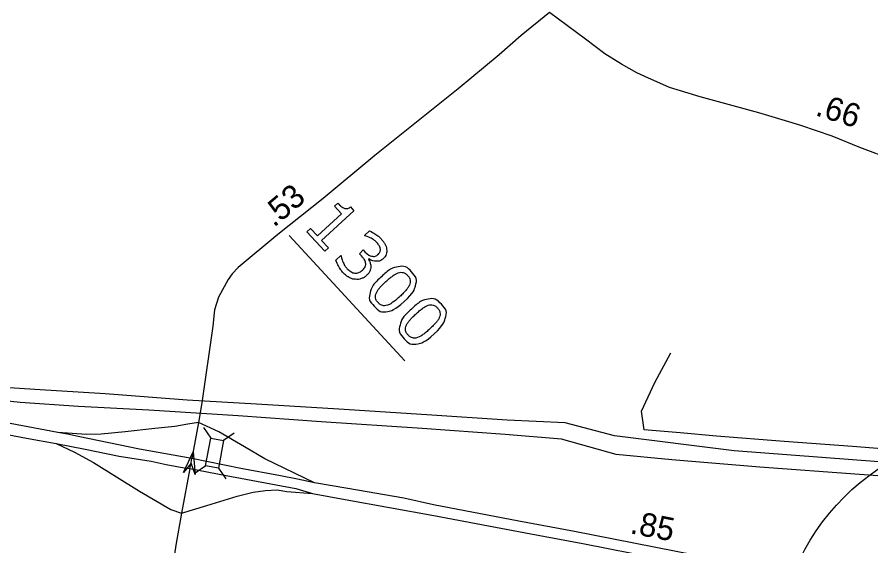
# Model space of a CAD drawing. Extents: x 1695041 to 1706254, y 786537 to 798223.
# Drawn here: x 1702961 to 1703171.6, y 797003.9 to 797134.4 of the extents above; entities that cross this region are included whole.
import ezdxf

# ---------------------------------------------------------------- set-up
doc = ezdxf.new("R2010")
doc.units = 0
for name, color, linetype in [('Default', 7, 'Continuous'), ('Old_Level_27', 7, 'Continuous'), ('Old_Level_32', 7, 'Continuous'), ('Old_Level_47', 7, 'Continuous')]:
    doc.layers.add(name, color=color, linetype=linetype)

msp = doc.modelspace()

# ---------------------------------------------------------------- linework, layer by layer
at = {"layer": 'Default'}
for p, q in [((1703028.11, 797080.46), (1703056.64, 797049.55)), ((1703006.92, 797033.13), (1703008.73, 797030.5)), ((1703014.56, 797031.71), (1703011.93, 797029.9)), ((1703007.5, 797023.63), (1703004.87, 797021.83)), ((1703010.63, 797023.05), (1703012.44, 797020.42))]:
    msp.add_line(p, q, dxfattribs=at)
for points in [[(1703036.87, 797076.64), (1703032.46, 797081.42), (1703033.36, 797082.25), (1703035.05, 797080.41), (1703040.97, 797085.87), (1703039.27, 797087.71), (1703040.08, 797088.45)], [(1703043.21, 797087.53), (1703044.06, 797086.61), (1703036.1, 797079.27), (1703037.77, 797077.47), (1703036.87, 797076.64)], [(1703046.73, 797080.43), (1703046.68, 797080.49), (1703047.92, 797081.63)], [(1703045.9, 797075.48), (1703045.41, 797076.01), (1703046.39, 797076.92), (1703046.77, 797076.5)], [(1703039.6, 797074.42), (1703040.83, 797075.56), (1703040.92, 797075.48)], [(1703047.73, 797074.73), (1703047.64, 797074.65)], [(1703285.68, 797013.13), (1703270.43, 797017.78), (1703260.74, 797020.43), (1703250.27, 797021.64), (1703222.38, 797023.95), (1703204.79, 797025.42), (1703183.61, 797027.12), (1703167.05, 797028.4), (1703150.24, 797029.69), (1703133.54, 797030.98), (1703124.57, 797031.78), (1703115.7, 797032.57), (1703115.06, 797037.11), (1703118.33, 797044.24), (1703122.27, 797051.58)], [(1703285.6, 797010.59), (1703269.14, 797015.21), (1703259.82, 797017.34), (1703223.36, 797020.86), (1703137.92, 797027.32), (1703108.37, 797031.02), (1703096.16, 797034.26), (1703081.92, 797034.91), (1703062.04, 797036.28), (1703040.38, 797037.67), (1703020.02, 797038.85), (1703002.94, 797039.89), (1702982.67, 797041.42), (1702965.31, 797042.47), (1702957.75, 797042.96), (1702953.78, 797043.59), (1702935.24, 797047.06), (1702923.39, 797049.63), (1702900.08, 797048.94)], [(1703289.7, 797006.43), (1703268.17, 797012.44), (1703259.5, 797014.41), (1703251.47, 797015.1), (1703235.43, 797016.24), (1703213.94, 797018.14), (1703191.44, 797019.88), (1703168.84, 797021.51), (1703144.25, 797023.35), (1703122.49, 797025.14), (1703108.81, 797026.43), (1703095.3, 797030.24), (1703081.37, 797031.4), (1703060.9, 797032.87), (1703035.99, 797034.53), (1703015.51, 797035.99), (1702993.46, 797037.4), (1702976.12, 797038.31), (1702961.7, 797039.29), (1702953.95, 797040.12), (1702935.07, 797043.53), (1702923.94, 797045.61), (1702903.01, 797045.39)]]:
    msp.add_lwpolyline(points, dxfattribs=at)
for points in [[(1703011.93, 797029.9), (1703010.65, 797023.04), (1703007.44, 797023.64), (1703008.73, 797030.5)], [(1703002.01, 797022.02), (1703004.44, 797027.1), (1703004.88, 797021.49), (1703003.92, 797024.33)]]:
    msp.add_lwpolyline(points, close=True, dxfattribs=at)
msp.add_circle((1703204.73, 796976.2), 56.19, dxfattribs=at)
for points in [[(1703040.08, 797088.45), (1703040.42, 797088.08), (1703040.88, 797087.71), (1703041.34, 797087.34), (1703041.66, 797087.23), (1703042.06, 797087.09), (1703042.43, 797087.15), (1703042.8, 797087.2), (1703043.21, 797087.53)], [(1703047.92, 797081.63), (1703048.51, 797081.4), (1703049.34, 797080.86), (1703050.16, 797080.32), (1703050.77, 797079.66), (1703051.36, 797079.02), (1703051.7, 797078.41), (1703052.04, 797077.81), (1703052.14, 797077.17), (1703052.25, 797076.48), (1703052.05, 797075.89), (1703051.85, 797075.3), (1703051.31, 797074.8), (1703050.58, 797074.12), (1703049.55, 797074.14), (1703048.52, 797074.15), (1703047.73, 797074.73)], [(1703046.77, 797076.5), (1703047.61, 797075.6), (1703048.48, 797075.41), (1703049.35, 797075.22), (1703050.08, 797075.89), (1703050.4, 797076.19), (1703050.51, 797076.55), (1703050.63, 797076.9), (1703050.56, 797077.29), (1703050.48, 797077.69), (1703050.27, 797078.03), (1703050.06, 797078.38), (1703049.72, 797078.75), (1703049.2, 797079.31), (1703048.41, 797079.76), (1703047.62, 797080.21), (1703046.73, 797080.43)], [(1703048.24, 797072.84), (1703048.25, 797072.32), (1703048.03, 797071.78), (1703047.82, 797071.24), (1703047.21, 797070.68), (1703046.6, 797070.12), (1703045.9, 797069.87), (1703045.19, 797069.63), (1703044.45, 797069.68), (1703043.62, 797069.74), (1703042.87, 797070.16), (1703042.11, 797070.58), (1703041.45, 797071.3), (1703040.77, 797072.03), (1703040.29, 797072.9), (1703039.81, 797073.77), (1703039.6, 797074.42)], [(1703040.92, 797075.48), (1703041.05, 797074.66), (1703041.46, 797073.78), (1703041.87, 797072.89), (1703042.46, 797072.26), (1703042.8, 797071.89), (1703043.32, 797071.58), (1703043.83, 797071.27), (1703044.31, 797071.24), (1703044.83, 797071.21), (1703045.27, 797071.36), (1703045.7, 797071.52), (1703046.19, 797071.96), (1703046.66, 797072.4), (1703046.83, 797072.84), (1703047.01, 797073.28), (1703046.94, 797073.71), (1703046.87, 797074.15), (1703046.59, 797074.6), (1703046.31, 797075.04), (1703045.9, 797075.48)], [(1703047.64, 797074.65), (1703047.86, 797074.32), (1703048.05, 797073.81), (1703048.23, 797073.31), (1703048.24, 797072.84)], [(1703056.5, 797064.23), (1703054.12, 797062.04), (1703052.32, 797061.75), (1703050.52, 797061.47), (1703049.08, 797063.03), (1703047.61, 797064.62), (1703048.07, 797066.39), (1703048.52, 797068.17), (1703050.86, 797070.32), (1703053.21, 797072.5), (1703055.02, 797072.8), (1703056.83, 797073.09), (1703058.28, 797071.52), (1703059.75, 797069.94), (1703059.28, 797068.15), (1703058.81, 797066.36), (1703056.5, 797064.23)], [(1703052.37, 797063.3), (1703053.04, 797063.54), (1703053.76, 797064.07), (1703054.48, 797064.59), (1703055.39, 797065.44), (1703056.29, 797066.27), (1703056.89, 797066.96), (1703057.49, 797067.64), (1703057.75, 797068.28), (1703058.02, 797068.91), (1703057.92, 797069.49), (1703057.82, 797070.06), (1703057.3, 797070.62), (1703056.79, 797071.18), (1703056.22, 797071.33), (1703055.65, 797071.48), (1703054.98, 797071.26), (1703054.36, 797071.05), (1703053.59, 797070.48), (1703052.81, 797069.9), (1703051.97, 797069.12), (1703051.04, 797068.27), (1703050.48, 797067.63), (1703049.92, 797066.99), (1703049.62, 797066.32), (1703049.34, 797065.69), (1703049.43, 797065.11), (1703049.51, 797064.53), (1703050.06, 797063.94), (1703050.57, 797063.38), (1703051.14, 797063.23), (1703051.71, 797063.07), (1703052.37, 797063.3)], [(1703063.88, 797056.23), (1703061.5, 797054.04), (1703059.71, 797053.75), (1703057.91, 797053.47), (1703056.46, 797055.03), (1703055, 797056.62), (1703055.45, 797058.39), (1703055.9, 797060.17), (1703058.24, 797062.33), (1703060.6, 797064.5), (1703062.4, 797064.8), (1703064.21, 797065.1), (1703065.66, 797063.53), (1703067.13, 797061.94), (1703066.66, 797060.15), (1703066.19, 797058.37), (1703063.88, 797056.23)], [(1703059.75, 797055.31), (1703060.42, 797055.54), (1703061.14, 797056.07), (1703061.86, 797056.59), (1703062.77, 797057.44), (1703063.68, 797058.27), (1703064.27, 797058.96), (1703064.87, 797059.65), (1703065.13, 797060.29), (1703065.4, 797060.92), (1703065.3, 797061.49), (1703065.2, 797062.06), (1703064.68, 797062.62), (1703064.17, 797063.18), (1703063.6, 797063.33), (1703063.03, 797063.48), (1703062.37, 797063.26), (1703061.74, 797063.06), (1703060.97, 797062.48), (1703060.19, 797061.9), (1703059.35, 797061.12), (1703058.43, 797060.27), (1703057.86, 797059.63), (1703057.3, 797058.99), (1703057, 797058.32), (1703056.72, 797057.7), (1703056.81, 797057.11), (1703056.9, 797056.53), (1703057.44, 797055.94), (1703057.96, 797055.38), (1703058.53, 797055.23), (1703059.1, 797055.07), (1703059.75, 797055.31)]]:
    msp.add_open_spline(points, degree=3, dxfattribs=at)
at = {"layer": 'Old_Level_27'}
for points in [[(1702971.01, 797031.9), (1702959.22, 797034.13), (1702941.06, 797037.42), (1702926.76, 797040.48), (1702920.77, 797042.04), (1702913.78, 797044.41), (1702904, 797048.61), (1702898.74, 797050.59)], [(1702902.23, 797046.29), (1702912.02, 797042.37), (1702919.1, 797039.86), (1702924.96, 797038.1), (1702930.98, 797036.75), (1702942.66, 797034.4), (1702949.03, 797033.38), (1702956.77, 797031.69), (1702963.25, 797030.5), (1702970.63, 797029.15)], [(1703004.09, 797025.47), (1702991.15, 797027.75), (1702976.07, 797030.93), (1702973.36, 797031.44), (1702971.01, 797031.9)], [(1702970.63, 797029.15), (1702977.77, 797027.78), (1702986.17, 797026.08), (1702994.08, 797024.83), (1702997.74, 797023.99), (1703002.19, 797023.19), (1703003.58, 797022.96)], [(1703034.36, 797019.5), (1703030.13, 797020.33), (1703025.94, 797021.18), (1703016.18, 797023.02), (1703004.09, 797025.47)], [(1703003.58, 797022.96), (1703012.56, 797021.29), (1703029.73, 797018.06), (1703033.89, 797016.84)], [(1703172.45, 796989.35), (1703167.18, 796990.92), (1703153.51, 796995.4), (1703140.28, 796999.08), (1703128.56, 797001.52), (1703118.19, 797003.6), (1703098.49, 797007.45), (1703084.8, 797010.03), (1703063.68, 797014.04), (1703056.42, 797015.68), (1703042.53, 797018.06), (1703034.36, 797019.5)], [(1703033.89, 797016.84), (1703041.88, 797015.36), (1703063.82, 797011.42), (1703087.73, 797006.89), (1703100.58, 797004.49), (1703118.9, 797000.91), (1703127.55, 796999.23), (1703136.45, 796997.33), (1703152.27, 796993.21), (1703159.52, 796990.84), (1703169.7, 796987.34), (1703186.53, 796981.49)]]:
    msp.add_lwpolyline(points, dxfattribs=at)
at = {"layer": 'Old_Level_32'}
for points in [[(1703092.31, 797135.56), (1703085.37, 797129.85), (1703079.87, 797125.08), (1703069.81, 797116.71), (1703049.22, 797100.27), (1703036.49, 797089.63), (1703025.26, 797080.73), (1703015.49, 797072.63), (1703014, 797071.07), (1703013.08, 797069.67), (1703010.64, 797065.27), (1703009.64, 797062.15), (1703009.3, 797058.13), (1703006.52, 797039.18), (1703005.71, 797034.38)], [(1703235.91, 797066.04), (1703231.89, 797069.38), (1703226.52, 797073.5), (1703219.83, 797079.27), (1703215.66, 797082.12), (1703208.68, 797086.93), (1703203.22, 797089.23), (1703195.35, 797092.48), (1703187.55, 797095.63), (1703177.18, 797099.09), (1703168.91, 797102.2), (1703162.03, 797105.01), (1703154.31, 797107.64), (1703151.39, 797108.53), (1703144, 797110.73), (1703129.49, 797114.72), (1703124.62, 797116.23), (1703121.95, 797117.03), (1703115.84, 797119.7), (1703113.85, 797120.64), (1703110.13, 797122.75), (1703105.95, 797125.3), (1703101.17, 797128.92), (1703092.31, 797135.56)], [(1703005.71, 797034.38), (1703004.09, 797025.47)], [(1703003.58, 797022.96), (1703003.9, 797024.44), (1703004.09, 797025.47)], [(1703003.58, 797022.96), (1703001.56, 797011.98)], [(1703001.56, 797011.98), (1703000.1, 797004.05), (1702999.24, 796998.02)]]:
    msp.add_lwpolyline(points, dxfattribs=at)
at = {"layer": 'Old_Level_47'}
for points in [[(1703005.71, 797034.38), (1703003.06, 797033.96), (1702999.87, 797033.39), (1702994.94, 797032.88), (1702987.61, 797032.03), (1702981.71, 797031.47), (1702978.1, 797031.35), (1702971.01, 797031.9)], [(1703034.36, 797019.5), (1703022.12, 797025.39), (1703017.06, 797028.31), (1703010.71, 797032.08), (1703005.71, 797034.38)], [(1702970.63, 797029.15), (1702975.1, 797027), (1702979.83, 797024.44), (1702991.15, 797017.4), (1702998.87, 797012.88), (1703001.56, 797011.98)], [(1703001.56, 797011.98), (1703007.78, 797013.84), (1703015.25, 797016.18), (1703019.24, 797017.16), (1703022.24, 797017.57), (1703025.15, 797017.72), (1703027.5, 797017.36), (1703033.89, 797016.84)]]:
    msp.add_lwpolyline(points, dxfattribs=at)

# ---------------------------------------------------------------- texts
at = {"layer": 'Default'}
for s, rotation, p in [('.66', 342.3582, (1703157.69, 797110.23)), ('.53', 40.1378, (1703024.32, 797082.36)), ('.85', 348.9378, (1703112, 797007.04))]:
    msp.add_text(s, height=5.775, rotation=rotation, dxfattribs=at).set_placement(p)

doc.saveas('drawing.dxf')
